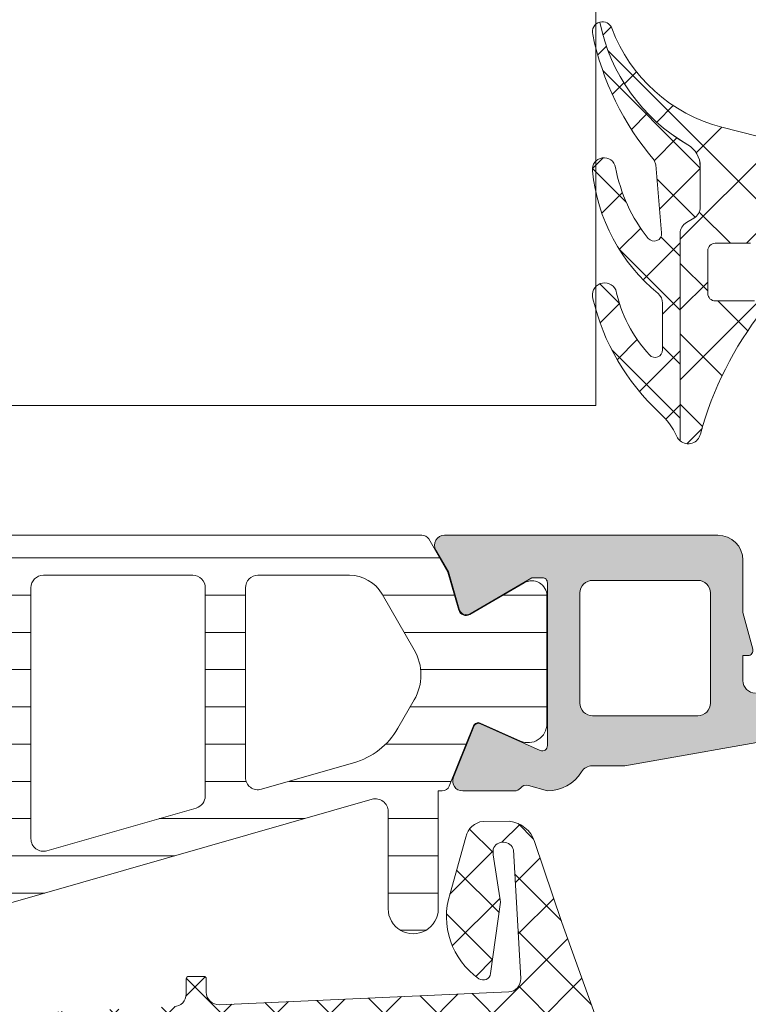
# Model space of a CAD drawing. Header units: millimetres. Extents: x 144573 to 336993, y 74252 to 247042.
# Tile 778 of 1056: x 224749 to 224778, y 194907 to 194946. Entities that reach past the tile are written whole.
import ezdxf

# ---------------------------------------------------------------- set-up
doc = ezdxf.new("R2010")
doc.units = ezdxf.units.MM
doc.layers.add('FASÁDA DETAILNÍ', color=255, linetype='Continuous', lineweight=0)
doc.layers.add('NOVA', color=255, linetype='Continuous', lineweight=0)

# ---------------------------------------------------------------- blocks, each defined once
blk = doc.blocks.new('A$C69D17D4D')
at = {"layer": 'FASÁDA DETAILNÍ'}
h = blk.add_hatch(dxfattribs=at)
h.set_pattern_fill('ANSI37', color=256, scale=0.625, angle=180, style=0)
h.set_pattern_definition([(225, (1636.818060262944, 21554.99993115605), (1.403165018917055, -1.403165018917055), []), (315, (1636.818060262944, 21554.99993115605), (1.403165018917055, 1.403165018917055), [])])
edge = h.paths.add_edge_path()
edge.add_ellipse((1632.19749843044, 21563.88684667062), major_axis=(-5.039467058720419, 0), ratio=1, start_angle=184.9644612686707, end_angle=240.2082155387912)
edge.add_ellipse((1634.552298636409, 21567.99993115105), major_axis=(-0.3000000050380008, 0), ratio=1, start_angle=240.2078270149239, end_angle=269.9993073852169)
edge.add_line((1634.55230226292, 21568.29993115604), (1634.01801826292, 21568.29993415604))
edge.add_ellipse((1634.018017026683, 21567.99993439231), major_axis=(-0.2999997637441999, 0), ratio=1, start_angle=-90.00023610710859, end_angle=4.512191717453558e-05)
edge.add_line((1633.718017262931, 21567.99993415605), (1633.718017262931, 21566.44993715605))
edge.add_ellipse((1633.418006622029, 21566.44994479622), major_axis=(-0.3000106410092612, 0), ratio=1, start_angle=90.00432394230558, end_angle=179.9985408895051, ccw=False)
edge.add_line((1633.418029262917, 21566.14993415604), (1632.018047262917, 21566.14992315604))
edge.add_ellipse((1632.018050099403, 21565.84993331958), major_axis=(-0.2999898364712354, 0), ratio=1, start_angle=270.0005417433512, end_angle=359.9996492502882)
edge.add_line((1631.718060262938, 21565.84993515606), (1631.718060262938, 21564.14992315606))
edge.add_ellipse((1632.018070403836, 21564.14993029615), major_axis=(-0.3000101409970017, 0), ratio=1, start_angle=0.001363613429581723, end_angle=89.99558056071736)
edge.add_line((1632.018047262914, 21563.84992015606), (1633.581878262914, 21563.84993115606))
edge.add_ellipse((1633.614735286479, 21563.54877209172), major_axis=(-0.3029461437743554, 0), ratio=1, start_angle=166.5164226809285, end_angle=276.22645090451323, ccw=False)
edge.add_ellipse((1644.930699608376, 21554.84384896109), major_axis=(-14.00076634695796, 0), ratio=1, start_angle=321.9243799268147, end_angle=344.6982677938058)
edge.add_ellipse((1630.938461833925, 21558.65056253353), major_axis=(-0.5004721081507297, 0), ratio=1, start_angle=50.19336562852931, end_angle=167.0823914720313, ccw=False)
edge.add_line((1630.618060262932, 21558.26609515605), (1630.618060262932, 21566.54937415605))
edge.add_ellipse((1631.118059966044, 21566.54937362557), major_axis=(-0.499999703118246, 0), ratio=1, start_angle=299.9999803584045, end_angle=359.99993921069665, ccw=False)
edge.add_line((1630.868060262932, 21566.98238615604), (1631.168060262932, 21567.15559215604))
edge.add_ellipse((1630.918060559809, 21567.58860468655), major_axis=(-0.4999997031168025, 0), ratio=1, start_angle=119.9999803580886, end_angle=179.9999392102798)
edge.add_line((1631.41806026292, 21567.58860415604), (1631.41806026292, 21569.21795215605))
edge.add_ellipse((1630.418060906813, 21569.21795293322), major_axis=(-0.9999993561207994, 0), ratio=1, start_angle=179.9999554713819, end_angle=239.9496611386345)
edge.add_ellipse((1634.574387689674, 21576.40233364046), major_axis=(-7.300023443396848, 0), ratio=1, start_angle=11.285553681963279, end_angle=59.949645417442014, ccw=False)
edge.add_ellipse((1627.518050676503, 21574.58710153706), major_axis=(-0.3999905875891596, 0), ratio=1, start_angle=200.5018294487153, end_angle=284.8529752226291, ccw=False)
edge.add_ellipse((1633.867148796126, 21576.96116848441), major_axis=(-6.378448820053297, 0), ratio=1, start_angle=20.50187458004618, end_angle=75.54740221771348)
edge.add_line((1632.275222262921, 21570.78456915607), (1633.685929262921, 21570.42098215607))
edge.add_line((1633.685929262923, 21570.42098215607), (1634.548630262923, 21570.21086915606))
edge.add_ellipse((1633.218065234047, 21564.87424643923), major_axis=(-5.499995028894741, 0), ratio=1, start_angle=179.9999657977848, end_angle=256.0000450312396, ccw=False)
edge.add_line((1638.718060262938, 21564.87424315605), (1638.718060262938, 21552.45621515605))
edge.add_line((1638.718060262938, 21552.45621515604), (1638.430441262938, 21551.09315815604))
edge.add_ellipse((1638.919667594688, 21550.9899255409), major_axis=(-0.4999993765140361, 0), ratio=1, start_angle=-11.91530077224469, end_angle=49.71624840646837)
edge.add_line((1638.596381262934, 21550.60850015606), (1640.452989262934, 21549.03488915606))
edge.add_ellipse((1639.968059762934, 21548.46275015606), major_axis=(-0.7499997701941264, 0), ratio=1, start_angle=49.71629384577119, end_angle=229.7162938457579, ccw=False)
edge.add_line((1639.483130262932, 21547.89061115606), (1637.171486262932, 21549.84989715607))
edge.add_ellipse((1637.818058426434, 21550.61274876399), major_axis=(-0.9999990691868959, 0), ratio=1, start_angle=-11.915247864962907, end_angle=49.71630131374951, ccw=False)
edge.add_line((1636.83960526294, 21550.81921315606), (1637.21806026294, 21552.61275015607))
edge.add_line((1637.218060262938, 21552.61275015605), (1637.218060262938, 21564.32295115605))
h = blk.add_hatch(dxfattribs=at)
h.set_pattern_fill('ANSI37', color=256, scale=0.48, angle=180, style=0)
h.set_pattern_definition([(225, (1636.818060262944, 21554.99993115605), (1.077630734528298, -1.077630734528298), []), (315, (1636.818060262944, 21554.99993115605), (1.077630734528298, 1.077630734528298), [])])
edge = h.paths.add_edge_path()
edge.add_arc((1629.417060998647, 21563.76104458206), 0.499999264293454, 6.577443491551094e-05, 50.592662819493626, ccw=False)
edge.add_line((1629.917060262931, 21563.76104515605), (1629.917060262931, 21561.89894815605))
edge.add_arc((1629.617060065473, 21561.89894850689), 0.3000001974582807, 222.6421569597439, 359.99993299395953, ccw=False)
edge.add_arc((1633.490855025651, 21565.46636322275), 5.566188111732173, 192.1910326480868, 222.6422611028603, ccw=False)
edge.add_arc((1627.606778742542, 21564.0830692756), 0.4897187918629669, 25.11724284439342, 197.0139722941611)
edge.add_arc((1635.946536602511, 21566.02896059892), 9.052420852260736, 193.3434387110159, 227.2066788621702)
edge.add_arc((1627.758656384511, 21557.18478387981), 2.999999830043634, 24.754903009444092, 47.20671312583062, ccw=False)
edge.add_arc((1630.937462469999, 21558.65056602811), 0.5004751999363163, 204.7551757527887, 230.1935658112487)
edge.add_line((1630.617060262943, 21558.26609515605), (1630.617060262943, 21566.54937415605))
edge.add_arc((1631.117059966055, 21566.54937362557), 0.499999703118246, 119.99998035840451, 179.9999392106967, ccw=False)
edge.add_line((1630.867060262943, 21566.98238615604), (1631.167060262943, 21567.15559215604))
edge.add_arc((1630.917060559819, 21567.58860468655), 0.4999997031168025, 299.9999803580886, 359.9999392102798)
edge.add_line((1631.417060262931, 21567.58860415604), (1631.417060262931, 21569.21795215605))
edge.add_arc((1630.417060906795, 21569.21795293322), 0.9999993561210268, 359.9999554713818, 419.9496611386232)
edge.add_arc((1634.573387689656, 21576.40233364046), 7.300023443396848, 191.2855536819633, 239.949645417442, ccw=False)
edge.add_arc((1627.517050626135, 21574.58710106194), 0.3999910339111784, 104.8529508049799, 195.0012766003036)
edge.add_arc((1638.036554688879, 21576.71382153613), 11.13157184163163, 191.5576577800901, 220.5869612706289)
edge.add_line((1629.583023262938, 21569.47160515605), (1629.640724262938, 21569.27938815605))
edge.add_line((1629.640724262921, 21569.27938815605), (1629.878562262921, 21566.56218115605))
edge.add_arc((1629.579704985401, 21566.53602215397), 0.2999999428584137, -140.9690488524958, 5.002355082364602, ccw=False)
edge.add_arc((1634.259931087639, 21570.33019419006), 6.324969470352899, 190.4799707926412, 219.0310333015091, ccw=False)
edge.add_arc((1627.582095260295, 21569.10131685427), 0.4650353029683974, 9.707973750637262, 187.5281371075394)
edge.add_arc((1634.338427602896, 21569.75081567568), 7.252239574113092, 185.6216716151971, 230.5924891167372)
h = blk.add_hatch(dxfattribs=at)
h.set_pattern_fill('ANSI31', color=256, scale=0.468, angle=135, style=0)
h.set_pattern_definition([(180, (1636.818060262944, 21554.49993115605), (-4.240520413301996e-16, -1.4859), [])])
edge = h.paths.add_edge_path(flags=16)
edge.add_line((1618.729582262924, 21552.15183115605), (1620.012944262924, 21549.92912115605))
edge.add_ellipse((1618.281219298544, 21548.92924877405), major_axis=(-1.999654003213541, 0), ratio=1, start_angle=150.0000457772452, end_angle=210.0015014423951, ccw=False)
edge.add_line((1620.012971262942, 21547.92942315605), (1619.360843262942, 21546.79990515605))
edge.add_ellipse((1616.762763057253, 21548.29990828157), major_axis=(-3.000005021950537, 0), ratio=1, start_angle=106.00005471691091, end_angle=149.9999864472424, ccw=False)
edge.add_line((1617.589679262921, 21545.41611915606), (1613.918657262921, 21544.36347115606))
edge.add_ellipse((1613.780838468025, 21544.84410218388), major_axis=(-0.5000002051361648, 0), ratio=1, start_angle=-0.0007989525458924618, end_angle=106.00000720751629, ccw=False)
edge.add_line((1613.28083826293, 21544.84410915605), (1613.28094826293, 21552.40186215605))
edge.add_ellipse((1613.780948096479, 21552.40185232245), major_axis=(-0.4999998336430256, 0), ratio=1, start_angle=269.9991787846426, end_angle=359.99887315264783, ccw=False)
edge.add_line((1613.780955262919, 21552.90185215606), (1617.430604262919, 21552.90179615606))
edge.add_ellipse((1617.430564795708, 21551.40179690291), major_axis=(-1.499999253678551, 0), ratio=1, start_angle=210.0015272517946, end_angle=269.9984924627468, ccw=False)
edge = h.paths.add_edge_path(flags=16)
edge.add_line((1611.680946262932, 21552.40188015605), (1611.680819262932, 21544.09855015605))
edge.add_ellipse((1611.180818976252, 21544.09855841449), major_axis=(-0.5000002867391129, 0), ratio=1, start_angle=105.99994393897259, end_angle=179.99905365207, ccw=False)
edge.add_line((1611.318637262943, 21543.61792715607), (1605.365875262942, 21541.91100015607))
edge.add_ellipse((1605.228056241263, 21542.39163088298), major_axis=(-0.4999999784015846, 0), ratio=1, start_angle=-0.0009480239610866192, end_angle=106.00004168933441, ccw=False)
edge.add_line((1604.728056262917, 21542.39163915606), (1604.728226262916, 21552.40199315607))
edge.add_ellipse((1605.22822645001, 21552.40198096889), major_axis=(-0.5000001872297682, 0), ratio=1, start_angle=269.9991047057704, end_angle=359.9986034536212, ccw=False)
edge.add_line((1605.228234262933, 21552.90198115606), (1611.180954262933, 21552.90189115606))
edge.add_ellipse((1611.180945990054, 21552.40189088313), major_axis=(-0.5000002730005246, 0), ratio=1, start_angle=179.998770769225, end_angle=269.9990519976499, ccw=False)
edge = h.paths.add_edge_path(flags=16)
edge.add_line((1597.363922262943, 21541.85284415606), (1595.530033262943, 21545.02923415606))
edge.add_ellipse((1598.128113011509, 21546.52923401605), major_axis=(-3.000002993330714, 0), ratio=1, start_angle=-30.00149175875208, end_angle=29.99996390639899, ccw=False)
edge.add_line((1595.530073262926, 21548.02930315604), (1597.910568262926, 21552.15218615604))
edge.add_ellipse((1599.209586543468, 21551.40215049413), major_axis=(-1.500000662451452, 0), ratio=1, start_angle=269.9984828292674, end_angle=329.99844168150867, ccw=False)
edge.add_line((1599.20962626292, 21552.90215115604), (1602.62824026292, 21552.90206015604))
edge.add_ellipse((1602.628226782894, 21552.40206067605), major_axis=(-0.4999994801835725, 0), ratio=1, start_angle=179.9985653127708, end_angle=269.9984553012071, ccw=False)
edge.add_line((1603.128226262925, 21552.40204815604), (1603.128045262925, 21542.10273315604))
edge.add_ellipse((1602.128044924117, 21542.10275149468), major_axis=(-1.000000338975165, 0), ratio=1, start_angle=89.99847242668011, end_angle=179.9989492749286, ccw=False)
edge.add_line((1602.128018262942, 21541.10275115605), (1598.662920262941, 21541.10284415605))
edge.add_ellipse((1598.662960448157, 21542.60284429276), major_axis=(-1.500000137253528, 0), ratio=1, start_angle=30.000003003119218, end_angle=89.9984650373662, ccw=False)
edge = h.paths.add_edge_path()
edge.add_line((1595.516116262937, 21539.50297615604), (1602.069179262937, 21539.50275415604))
edge.add_arc((1602.069346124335, 21544.50275185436), 4.999997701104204, 269.9980879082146, 286.0000237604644)
edge.add_line((1603.44753426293, 21539.69644615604), (1618.33395226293, 21543.96505715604))
edge.add_arc((1618.471770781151, 21543.48442680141), 0.4999994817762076, -7.39515485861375e-05, 105.9999979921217, ccw=False)
edge.add_line((1618.971770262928, 21543.48442615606), (1618.971770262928, 21539.60105215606))
edge.add_arc((1619.971770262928, 21539.60103215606), 1.0000000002, 179.9988540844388, 359.9988540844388)
edge.add_line((1620.971770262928, 21539.60101215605), (1620.971958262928, 21544.29934815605))
edge.add_line((1620.971958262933, 21544.29934815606), (1621.128010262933, 21544.29934815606))
edge.add_arc((1621.128010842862, 21544.59934814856), 0.2999999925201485, 269.9998892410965, 338.0261541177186)
edge.add_line((1621.406217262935, 21544.48709315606), (1622.379404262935, 21546.89899515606))
edge.add_arc((1622.564875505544, 21546.82415855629), 0.2000002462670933, 65.85901776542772, 158.0262022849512, ccw=False)
edge.add_line((1622.646672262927, 21547.00666715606), (1624.245357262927, 21546.29016715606))
edge.add_arc((1624.552095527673, 21546.97457291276), 0.7499997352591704, 245.8589415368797, 360.000018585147)
edge.add_line((1625.302095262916, 21546.97457315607), (1625.302095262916, 21552.08212215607))
edge.add_arc((1624.702095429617, 21552.08212202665), 0.5999998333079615, 1.235602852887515e-05, 120.1429248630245)
edge.add_line((1624.400800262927, 21552.60098715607), (1622.228843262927, 21551.33977115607))
edge.add_arc((1622.078194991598, 21551.59920380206), 0.3000003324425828, 196.0000690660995, 300.14303069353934, ccw=False)
edge.add_line((1621.789816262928, 21551.51651215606), (1621.355549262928, 21553.03098415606))
edge.add_line((1621.355549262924, 21553.03098415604), (1620.593001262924, 21554.35175615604))
edge.add_arc((1620.333194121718, 21554.2017554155), 0.2999999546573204, 30.00016831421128, 92.46330478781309)
edge.add_line((1620.320300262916, 21554.50147815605), (1596.330646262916, 21554.50147815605))
edge.add_arc((1596.310691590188, 21554.20214243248), 0.3000001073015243, 86.1861237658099, 149.9998522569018)
edge.add_line((1596.050884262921, 21554.35214315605), (1595.288316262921, 21553.03133715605))
edge.add_line((1595.288316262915, 21553.03133715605), (1594.854049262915, 21551.51686615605))
edge.add_arc((1594.565670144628, 21551.59955730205), 0.300000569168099, 239.85708161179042, 344.0000432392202, ccw=False)
edge.add_line((1594.415022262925, 21551.34012415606), (1592.243066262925, 21552.60134015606))
edge.add_arc((1591.941770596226, 21552.08247473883), 0.6000003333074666, 59.85704764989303, 179.9999601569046)
edge.add_line((1591.341770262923, 21552.08247515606), (1591.341770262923, 21542.17887515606))
edge.add_arc((1592.091770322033, 21542.17887441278), 0.750000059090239, 179.9999432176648, 294.1410202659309)
edge.add_line((1592.398508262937, 21541.49446815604), (1593.997193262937, 21542.21096815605))
edge.add_arc((1594.078990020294, 21542.02845955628), 0.2000002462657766, 21.97379771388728, 114.14098223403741, ccw=False)
edge.add_line((1594.264461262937, 21542.10329615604), (1595.237920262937, 21539.69072115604))
edge.add_arc((1595.516126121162, 21539.80297531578), 0.2999991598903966, 201.9737385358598, 269.9981172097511)
h = blk.add_hatch(color=256, dxfattribs=at)
edge = h.paths.add_edge_path(flags=16)
edge.add_line((1631.321845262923, 21547.30007515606), (1627.122095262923, 21547.30007515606))
edge.add_ellipse((1627.122094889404, 21547.80007478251), major_axis=(-0.4999996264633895, 0), ratio=1, start_angle=-4.280419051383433e-05, end_angle=90.00004280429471, ccw=False)
edge.add_line((1626.622095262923, 21547.80007515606), (1626.622095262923, 21552.20009915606))
edge.add_ellipse((1627.122094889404, 21552.20009952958), major_axis=(-0.49999962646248, 0), ratio=1, start_angle=-90.00004280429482, end_angle=4.280419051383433e-05, ccw=False)
edge.add_line((1627.122095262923, 21552.70009915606), (1631.321844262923, 21552.70009915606))
edge.add_ellipse((1631.321843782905, 21552.20009867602), major_axis=(-0.5000004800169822, 0), ratio=1, start_angle=180.0000550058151, end_angle=269.99994499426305, ccw=False)
edge.add_line((1631.821844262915, 21552.20009915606), (1631.821845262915, 21547.80007515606))
edge.add_ellipse((1631.32184563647, 21547.80007478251), major_axis=(-0.49999962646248, 0), ratio=1, start_angle=89.99995719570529, end_angle=180.0000428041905, ccw=False)
edge = h.paths.add_edge_path()
edge.add_line((1628.408441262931, 21545.30169415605), (1635.171441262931, 21546.50145415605))
edge.add_arc((1634.822096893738, 21548.47070578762), 1.999998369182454, 280.0595901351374, 360.0000392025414)
edge.add_line((1636.822095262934, 21548.47070715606), (1636.822095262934, 21552.63568015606))
edge.add_line((1636.822095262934, 21552.63568015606), (1636.361814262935, 21554.35346915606))
edge.add_arc((1636.168629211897, 21554.30170523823), 0.1999999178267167, 15.00003857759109, 89.99998538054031)
edge.add_line((1636.168629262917, 21554.50170515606), (1635.722095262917, 21554.50170515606))
edge.add_arc((1635.722094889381, 21554.0017055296), 0.4999996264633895, 89.99995719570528, 180.0000428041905)
edge.add_line((1635.222095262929, 21554.00170515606), (1635.222095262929, 21548.70170515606))
edge.add_arc((1634.722095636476, 21548.70170478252), 0.49999962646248, -90.00004280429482, 4.280419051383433e-05, ccw=False)
edge.add_line((1634.722095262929, 21548.20170515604), (1633.621845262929, 21548.20170515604))
edge.add_arc((1633.62184574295, 21548.70170563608), 0.5000004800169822, 180.0000550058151, 269.99994499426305, ccw=False)
edge.add_line((1633.12184526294, 21548.70170515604), (1633.12184526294, 21549.70170515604))
edge.add_line((1633.12184526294, 21549.70170515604), (1633.32184526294, 21549.70170515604))
edge.add_arc((1633.321844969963, 21549.90170529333), 0.2000001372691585, 270.0000839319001, 375.00000539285)
edge.add_line((1633.515030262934, 21549.95346915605), (1633.121844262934, 21551.42085715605))
edge.add_line((1633.121844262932, 21551.42085715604), (1633.121844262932, 21553.50170515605))
edge.add_arc((1632.121843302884, 21553.50170419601), 1.0000009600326, 5.500581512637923e-05, 89.99994499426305)
edge.add_line((1632.121844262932, 21554.50170515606), (1621.222342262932, 21554.50170515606))
edge.add_arc((1621.222342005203, 21554.10170482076), 0.400000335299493, 89.99996308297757, 209.9999168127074)
edge.add_line((1620.875931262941, 21553.90170515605), (1621.374097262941, 21553.03885715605))
edge.add_line((1621.374097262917, 21553.03885715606), (1621.801967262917, 21551.54669615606))
edge.add_arc((1622.090346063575, 21551.62938753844), 0.3000003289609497, 196.0000168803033, 300.1792412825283)
edge.add_line((1622.241158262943, 21551.37005015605), (1624.706769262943, 21552.80178515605))
edge.add_line((1624.706769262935, 21552.80178515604), (1625.127188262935, 21552.80178515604))
edge.add_arc((1625.130680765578, 21552.6102168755), 0.1916001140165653, -2.5222218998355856, 91.0444500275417, ccw=False)
edge.add_line((1625.322095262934, 21552.60178515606), (1625.322095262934, 21546.11234615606))
edge.add_arc((1625.122928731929, 21546.0941084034), 0.1999998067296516, -114.14094813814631, 5.232004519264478, ccw=False)
edge.add_line((1625.041132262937, 21545.91160015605), (1622.657447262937, 21546.97992115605))
edge.add_arc((1622.575650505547, 21546.79741255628), 0.2000002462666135, 65.85901776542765, 158.0262022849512)
edge.add_line((1622.390179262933, 21546.87224915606), (1621.573819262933, 21544.84902115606))
edge.add_arc((1621.944761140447, 21544.69934805), 0.3999998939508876, 158.0261821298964, 270.0000175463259)
edge.add_line((1621.944761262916, 21544.29934815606), (1624.008908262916, 21544.29934715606))
edge.add_arc((1624.008909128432, 21544.59934679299), 0.2999996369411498, 269.9998347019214, 322.0950865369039)
edge.add_arc((1624.482328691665, 21544.23073624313), 0.3000002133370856, 74.0001379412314, 142.0953474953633, ccw=False)
edge.add_line((1624.565019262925, 21544.51911515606), (1625.322908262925, 21544.30179315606))
edge.add_arc((1625.322908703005, 21545.90179220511), 1.599999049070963, 269.9999842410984, 328.4076055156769)
edge.add_arc((1627.11168074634, 21544.80166018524), 0.499999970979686, 90.00154508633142, 148.4076640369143, ccw=False)
edge.add_line((1627.111667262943, 21545.30166015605), (1628.408441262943, 21545.30169415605))
h = blk.add_hatch(dxfattribs=at)
h.set_pattern_fill('ANSI37', color=256, scale=0.48, angle=180, style=0)
h.set_pattern_definition([(225, (1618.818060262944, 21524.49993133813), (1.077630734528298, -1.077630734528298), []), (315, (1618.818060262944, 21524.49993133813), (1.077630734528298, 1.077630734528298), [])])
edge = h.paths.add_edge_path(flags=16)
edge.add_line((1622.219337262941, 21523.83563733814), (1622.119593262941, 21522.44278333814))
edge.add_arc((1622.718060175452, 21522.39992584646), 0.5999995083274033, 175.9039194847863, 270.0000083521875)
edge.add_arc((1622.718060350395, 21522.39992584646), 0.5999995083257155, 269.9999916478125, 364.0960805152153)
edge.add_line((1623.316527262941, 21522.44278333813), (1623.216783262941, 21523.83563733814))
edge.add_arc((1622.718060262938, 21523.79992286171), 0.500000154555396, 4.096064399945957, 175.9039356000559)
edge = h.paths.add_edge_path(flags=16)
edge.add_arc((1624.318056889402, 21526.99993096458), 0.49999962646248, 179.9999571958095, 270.0000428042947)
edge.add_line((1624.318057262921, 21526.49993133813), (1627.911742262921, 21526.49993133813))
edge.add_arc((1627.911742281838, 21526.99993167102), 0.5000003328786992, 269.9999978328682, 383.2180266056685)
edge.add_line((1628.371248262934, 21527.19704733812), (1625.655370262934, 21533.52814933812))
edge.add_arc((1625.195864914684, 21533.33103341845), 0.4999998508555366, 23.21808179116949, 92.50011063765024)
edge.add_line((1625.174054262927, 21533.83055733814), (1624.296247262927, 21533.79223133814))
edge.add_arc((1624.318056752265, 21533.29270772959), 0.4999994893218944, 92.49997911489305, 180.0000448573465)
edge.add_line((1623.818057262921, 21533.29270733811), (1623.818057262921, 21526.99993133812))
edge = h.paths.add_edge_path(flags=16)
edge.add_line((1598.764138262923, 21532.40809333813), (1594.615468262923, 21523.51124033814))
edge.add_arc((1595.068622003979, 21523.29993120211), 0.4999998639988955, 154.9999920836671, 270.0000296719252)
edge.add_line((1595.068622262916, 21522.79993133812), (1604.418057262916, 21522.79993133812))
edge.add_arc((1604.418057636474, 21523.2999309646), 0.4999996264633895, 269.9999571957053, 360.0000428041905)
edge.add_line((1604.918057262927, 21523.29993133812), (1604.918057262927, 21532.42385433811))
edge.add_arc((1604.418057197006, 21532.42385417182), 0.5000000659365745, 1.905565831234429e-05, 92.50002724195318)
edge.add_line((1604.396247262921, 21532.92337833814), (1599.195483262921, 21532.69630833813))
edge.add_arc((1599.217292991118, 21532.19678293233), 0.5000012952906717, 92.4999974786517, 154.9999080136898)
edge = h.paths.add_edge_path(flags=16)
edge.add_arc((1607.618056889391, 21523.2999309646), 0.49999962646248, 179.9999571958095, 270.0000428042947)
edge.add_line((1607.618057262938, 21522.79993133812), (1614.818057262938, 21522.79993133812))
edge.add_arc((1614.818057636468, 21523.2999309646), 0.4999996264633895, 269.9999571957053, 360.0000428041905)
edge.add_line((1615.318057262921, 21523.29993133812), (1615.318057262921, 21524.49993133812))
edge.add_arc((1617.318055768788, 21524.49993283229), 1.999998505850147, 89.99995719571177, 180.0000428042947, ccw=False)
edge.add_line((1617.318057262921, 21526.49993133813), (1621.118057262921, 21526.49993133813))
edge.add_arc((1621.118057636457, 21526.99993096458), 0.4999996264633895, 269.9999571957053, 360.0000428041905)
edge.add_line((1621.618057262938, 21526.99993133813), (1621.618057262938, 21533.15299233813))
edge.add_arc((1621.118057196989, 21533.15299217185), 0.5000000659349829, 1.905607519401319e-05, 92.50002724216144)
edge.add_line((1621.096247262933, 21533.65251633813), (1615.596247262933, 21533.41238133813))
edge.add_arc((1615.618056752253, 21532.91285772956), 0.499999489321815, 92.49997911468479, 180.0000448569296)
edge.add_line((1615.118057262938, 21532.91285733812), (1615.118057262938, 21527.59993133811))
edge.add_arc((1614.018057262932, 21527.59993133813), 1.099999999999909, -180, 0, ccw=False)
edge.add_line((1612.918057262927, 21527.59993133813), (1612.918057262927, 21532.77314233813))
edge.add_arc((1612.418057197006, 21532.77314217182), 0.5000000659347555, 1.905607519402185e-05, 92.50002724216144)
edge.add_line((1612.396247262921, 21533.27266633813), (1607.596247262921, 21533.06309333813))
edge.add_arc((1607.618056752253, 21532.56356972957), 0.499999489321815, 92.49997911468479, 180.0000448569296)
edge.add_line((1607.118057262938, 21532.56356933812), (1607.118057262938, 21523.29993133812))
edge = h.paths.add_edge_path()
edge.add_line((1592.405004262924, 21524.68638833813), (1596.502853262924, 21533.47425433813))
edge.add_ellipse((1599.221778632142, 21532.20639684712), major_axis=(-3.000002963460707, 0), ratio=1, start_angle=272.5000588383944, end_angle=334.99996937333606, ccw=False)
edge.add_line((1599.090917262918, 21535.20354433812), (1599.739867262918, 21535.23187833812))
edge.add_ellipse((1599.7180577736, 21535.73140194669), major_axis=(-0.4999994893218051, 0), ratio=1, start_angle=92.49997911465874, end_angle=180.0000448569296)
edge.add_line((1600.218057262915, 21535.73140233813), (1600.218057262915, 21536.69993133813))
edge.add_ellipse((1600.318057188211, 21536.69993141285), major_axis=(-0.09999992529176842, 0), ratio=1, start_angle=-90.00004280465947, end_angle=4.280335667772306e-05, ccw=False)
edge.add_line((1600.318057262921, 21536.79993133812), (1600.918057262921, 21536.79993133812))
edge.add_ellipse((1600.918057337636, 21536.69993141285), major_axis=(-0.09999992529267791, 0), ratio=1, start_angle=179.9999571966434, end_angle=270.00004280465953, ccw=False)
edge.add_line((1601.018057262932, 21536.69993133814), (1601.018057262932, 21535.79689333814))
edge.add_ellipse((1601.518057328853, 21535.79689350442), major_axis=(-0.5000000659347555, 0), ratio=1, start_angle=1.905607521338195e-05, end_angle=92.50002724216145)
edge.add_line((1601.539867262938, 21535.29736933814), (1610.440161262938, 21535.69120733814))
edge.add_ellipse((1610.418057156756, 21536.19071861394), major_axis=(-0.5000001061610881, 0), ratio=1, start_angle=92.53376922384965, end_angle=180.0000829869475)
edge.add_line((1610.918057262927, 21536.19071933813), (1610.918057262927, 21536.79993133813))
edge.add_ellipse((1611.018057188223, 21536.79993141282), major_axis=(-0.09999992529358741, 0), ratio=1, start_angle=-90.0000428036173, end_angle=4.280335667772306e-05, ccw=False)
edge.add_line((1611.018057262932, 21536.89993133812), (1611.618057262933, 21536.89993133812))
edge.add_ellipse((1611.618057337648, 21536.79993141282), major_axis=(-0.09999992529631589, 0), ratio=1, start_angle=179.9999571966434, end_angle=270.0000428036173, ccw=False)
edge.add_line((1611.718057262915, 21536.79993133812), (1611.718057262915, 21536.27036933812))
edge.add_ellipse((1612.218057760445, 21536.2703690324), major_axis=(-0.5000004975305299, 0), ratio=1, start_angle=-3.503386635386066e-05, end_angle=92.53369799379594)
edge.add_line((1612.240161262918, 21535.77085733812), (1623.780386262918, 21536.28151333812))
edge.add_ellipse((1623.758576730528, 21536.78103793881), major_axis=(-0.5000004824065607, 0), ratio=1, start_angle=92.4999790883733, end_angle=183.2170573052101)
edge.add_line((1624.25778926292, 21536.80909733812), (1623.96922626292, 21541.94284033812))
edge.add_ellipse((1623.558808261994, 21541.82728491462), major_axis=(-0.426375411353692, 0), ratio=1, start_angle=195.7248544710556, end_angle=339.2410276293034)
edge.add_line((1623.160113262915, 21541.97840833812), (1623.161353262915, 21541.74580533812))
edge.add_line((1623.161353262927, 21541.74580533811), (1623.459491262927, 21539.86322633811))
edge.add_line((1623.45949126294, 21539.86322633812), (1623.05906526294, 21537.01394133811))
edge.add_ellipse((1622.761984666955, 21537.05569193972), major_axis=(-0.2999999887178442, 0), ratio=1, start_angle=55.40225361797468, end_angle=172.0002559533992, ccw=False)
edge.add_ellipse((1624.295098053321, 21539.2782630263), major_axis=(-3.000047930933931, 0), ratio=1, start_angle=-18.008424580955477, end_angle=55.40235871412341, ccw=False)
edge.add_line((1621.442019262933, 21540.20574833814), (1622.075595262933, 21542.46063933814))
edge.add_ellipse((1622.850807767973, 21542.29970979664), major_axis=(-0.7917403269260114, 0), ratio=1, start_angle=276.79834625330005, end_angle=348.2723102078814, ccw=False)
edge.add_line((1622.757085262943, 21543.08588333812), (1623.815295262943, 21543.08710433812))
edge.add_ellipse((1623.686171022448, 21541.90801811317), major_axis=(-1.186135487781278, 0), ratio=1, start_angle=198.6555764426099, end_angle=263.7503218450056, ccw=False)
edge.add_line((1624.809985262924, 21542.28743733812), (1625.904318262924, 21539.04609733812))
edge.add_line((1625.904318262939, 21539.04609733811), (1628.794096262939, 21530.99630233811))
edge.add_line((1628.794096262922, 21530.99630233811), (1633.126905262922, 21521.09842533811))
edge.add_ellipse((1632.667896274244, 21520.90015527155), major_axis=(-0.5000002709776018, 0), ratio=1, start_angle=90.0665763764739, end_angle=203.3620494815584, ccw=False)
edge.add_line((1632.668477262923, 21520.40015533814), (1632.121776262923, 21520.39952033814))
edge.add_ellipse((1632.121195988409, 21520.89952044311), major_axis=(-0.5000004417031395, 0), ratio=1, start_angle=23.920824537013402, end_angle=90.06649451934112, ccw=False)
edge.add_line((1631.664142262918, 21520.69678333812), (1630.262386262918, 21523.90078633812))
edge.add_ellipse((1629.346245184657, 21523.49993200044), major_axis=(-0.9999993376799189, 0), ratio=1, start_angle=203.6316147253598, end_angle=270.0000528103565)
edge.add_line((1629.346244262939, 21524.49993133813), (1624.118302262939, 21524.49993133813))
edge.add_line((1624.118302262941, 21524.49993133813), (1624.118293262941, 21522.70045233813))
edge.add_line((1624.118293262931, 21522.70045233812), (1624.633094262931, 21522.56251033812))
edge.add_ellipse((1624.518329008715, 21522.28535631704), major_axis=(-0.2999756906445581, 0), ratio=1, start_angle=157.4964333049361, end_angle=247.5062997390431, ccw=False)
edge.add_line((1624.795463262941, 21522.17054333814), (1623.946296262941, 21520.90041633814))
edge.add_ellipse((1623.080432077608, 21521.40013710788), major_axis=(-0.9997207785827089, 0), ratio=1, start_angle=89.99238815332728, end_angle=150.0092393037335, ccw=False)
edge.add_line((1623.080299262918, 21520.40041633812), (1622.355938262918, 21520.40044733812))
edge.add_ellipse((1622.356146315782, 21521.40018517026), major_axis=(-0.9997378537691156, 0), ratio=1, start_angle=29.99132494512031, end_angle=89.98807632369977, ccw=False)
edge.add_line((1621.490272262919, 21520.90044733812), (1620.64110526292, 21522.17054333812))
edge.add_ellipse((1620.918252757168, 21522.28535522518), major_axis=(-0.2999875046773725, 0), ratio=1, start_angle=-67.50139619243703, end_angle=22.50240617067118, ccw=False)
edge.add_line((1620.803459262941, 21522.56251033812), (1621.318275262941, 21522.70048233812))
edge.add_line((1621.318275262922, 21522.70048233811), (1621.318283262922, 21524.49993133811))
edge.add_line((1621.318283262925, 21524.49993133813), (1618.118056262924, 21524.49993133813))
edge.add_ellipse((1618.118056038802, 21524.19993156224), major_axis=(-0.2999997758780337, 0), ratio=1, start_angle=-90.00004280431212, end_angle=4.280405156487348e-05)
edge.add_line((1617.818056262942, 21524.19993133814), (1617.818056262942, 21520.89993533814))
edge.add_ellipse((1617.318056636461, 21520.89993496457), major_axis=(-0.49999962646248, 0), ratio=1, start_angle=89.99995719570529, end_angle=180.0000428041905, ccw=False)
edge.add_line((1617.318056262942, 21520.39993533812), (1590.420434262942, 21520.39993533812))
edge.add_line((1590.420434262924, 21520.39993533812), (1589.525316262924, 21521.95032733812))
edge.add_ellipse((1589.958328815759, 21522.20032742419), major_axis=(-0.4999999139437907, 0), ratio=1, start_angle=-89.99993664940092, end_angle=30.000017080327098, ccw=False)
edge.add_line((1589.958328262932, 21522.70032733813), (1589.958328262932, 21524.39769833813))
edge.add_line((1589.958328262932, 21524.39769833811), (1591.951850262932, 21524.39769833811))
edge.add_ellipse((1591.951850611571, 21524.89769859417), major_axis=(-0.500000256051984, 0), ratio=1, start_angle=89.9999600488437, end_angle=154.9998714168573)
h = blk.add_hatch(dxfattribs=at)
h.set_pattern_fill('ANSI37', color=256, scale=0.48, angle=180, style=0)
h.set_pattern_definition([(225, (1618.818060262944, 21524.49993115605), (1.077630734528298, -1.077630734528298), []), (315, (1618.818060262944, 21524.49993115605), (1.077630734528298, 1.077630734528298), [])])
edge = h.paths.add_edge_path(flags=16)
edge.add_line((1622.219337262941, 21523.83563715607), (1622.119593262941, 21522.44278315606))
edge.add_arc((1622.718060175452, 21522.39992566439), 0.5999995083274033, 175.9039194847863, 270.0000083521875)
edge.add_arc((1622.718060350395, 21522.39992566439), 0.5999995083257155, 269.9999916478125, 364.0960805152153)
edge.add_line((1623.316527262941, 21522.44278315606), (1623.216783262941, 21523.83563715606))
edge.add_arc((1622.718060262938, 21523.79992267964), 0.500000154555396, 4.096064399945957, 175.9039356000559)
edge = h.paths.add_edge_path(flags=16)
edge.add_arc((1624.318056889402, 21526.99993078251), 0.49999962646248, 179.9999571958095, 270.0000428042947)
edge.add_line((1624.318057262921, 21526.49993115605), (1627.911742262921, 21526.49993115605))
edge.add_arc((1627.911742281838, 21526.99993148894), 0.5000003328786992, 269.9999978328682, 383.2180266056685)
edge.add_line((1628.371248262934, 21527.19704715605), (1625.655370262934, 21533.52814915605))
edge.add_arc((1625.195864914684, 21533.33103323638), 0.4999998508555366, 23.21808179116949, 92.50011063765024)
edge.add_line((1625.174054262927, 21533.83055715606), (1624.296247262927, 21533.79223115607))
edge.add_arc((1624.318056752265, 21533.29270754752), 0.4999994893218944, 92.49997911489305, 180.0000448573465)
edge.add_line((1623.818057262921, 21533.29270715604), (1623.818057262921, 21526.99993115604))
edge = h.paths.add_edge_path(flags=16)
edge.add_line((1598.764138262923, 21532.40809315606), (1594.615468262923, 21523.51124015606))
edge.add_arc((1595.068622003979, 21523.29993102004), 0.4999998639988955, 154.9999920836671, 270.0000296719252)
edge.add_line((1595.068622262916, 21522.79993115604), (1604.418057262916, 21522.79993115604))
edge.add_arc((1604.418057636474, 21523.29993078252), 0.4999996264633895, 269.9999571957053, 360.0000428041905)
edge.add_line((1604.918057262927, 21523.29993115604), (1604.918057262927, 21532.42385415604))
edge.add_arc((1604.418057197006, 21532.42385398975), 0.5000000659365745, 1.905565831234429e-05, 92.50002724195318)
edge.add_line((1604.396247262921, 21532.92337815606), (1599.195483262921, 21532.69630815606))
edge.add_arc((1599.217292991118, 21532.19678275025), 0.5000012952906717, 92.4999974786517, 154.9999080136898)
edge = h.paths.add_edge_path(flags=16)
edge.add_arc((1607.618056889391, 21523.29993078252), 0.49999962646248, 179.9999571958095, 270.0000428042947)
edge.add_line((1607.618057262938, 21522.79993115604), (1614.818057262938, 21522.79993115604))
edge.add_arc((1614.818057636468, 21523.29993078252), 0.4999996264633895, 269.9999571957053, 360.0000428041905)
edge.add_line((1615.318057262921, 21523.29993115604), (1615.318057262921, 21524.49993115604))
edge.add_arc((1617.318055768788, 21524.49993265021), 1.999998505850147, 89.99995719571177, 180.0000428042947, ccw=False)
edge.add_line((1617.318057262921, 21526.49993115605), (1621.118057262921, 21526.49993115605))
edge.add_arc((1621.118057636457, 21526.99993078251), 0.4999996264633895, 269.9999571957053, 360.0000428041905)
edge.add_line((1621.618057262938, 21526.99993115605), (1621.618057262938, 21533.15299215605))
edge.add_arc((1621.118057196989, 21533.15299198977), 0.5000000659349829, 1.905607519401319e-05, 92.50002724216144)
edge.add_line((1621.096247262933, 21533.65251615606), (1615.596247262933, 21533.41238115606))
edge.add_arc((1615.618056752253, 21532.91285754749), 0.499999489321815, 92.49997911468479, 180.0000448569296)
edge.add_line((1615.118057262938, 21532.91285715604), (1615.118057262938, 21527.59993115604))
edge.add_arc((1614.018057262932, 21527.59993115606), 1.099999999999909, -180, 0, ccw=False)
edge.add_line((1612.918057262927, 21527.59993115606), (1612.918057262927, 21532.77314215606))
edge.add_arc((1612.418057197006, 21532.77314198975), 0.5000000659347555, 1.905607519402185e-05, 92.50002724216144)
edge.add_line((1612.396247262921, 21533.27266615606), (1607.596247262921, 21533.06309315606))
edge.add_arc((1607.618056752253, 21532.56356954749), 0.499999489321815, 92.49997911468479, 180.0000448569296)
edge.add_line((1607.118057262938, 21532.56356915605), (1607.118057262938, 21523.29993115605))
edge = h.paths.add_edge_path()
edge.add_line((1592.405004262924, 21524.68638815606), (1596.502853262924, 21533.47425415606))
edge.add_ellipse((1599.221778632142, 21532.20639666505), major_axis=(-3.000002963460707, 0), ratio=1, start_angle=272.5000588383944, end_angle=334.99996937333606, ccw=False)
edge.add_line((1599.090917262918, 21535.20354415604), (1599.739867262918, 21535.23187815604))
edge.add_ellipse((1599.7180577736, 21535.73140176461), major_axis=(-0.4999994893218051, 0), ratio=1, start_angle=92.49997911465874, end_angle=180.0000448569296)
edge.add_line((1600.218057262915, 21535.73140215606), (1600.218057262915, 21536.69993115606))
edge.add_ellipse((1600.318057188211, 21536.69993123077), major_axis=(-0.09999992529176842, 0), ratio=1, start_angle=-90.00004280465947, end_angle=4.280335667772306e-05, ccw=False)
edge.add_line((1600.318057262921, 21536.79993115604), (1600.918057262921, 21536.79993115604))
edge.add_ellipse((1600.918057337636, 21536.69993123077), major_axis=(-0.09999992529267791, 0), ratio=1, start_angle=179.9999571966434, end_angle=270.00004280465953, ccw=False)
edge.add_line((1601.018057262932, 21536.69993115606), (1601.018057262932, 21535.79689315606))
edge.add_ellipse((1601.518057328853, 21535.79689332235), major_axis=(-0.5000000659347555, 0), ratio=1, start_angle=1.905607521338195e-05, end_angle=92.50002724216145)
edge.add_line((1601.539867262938, 21535.29736915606), (1610.440161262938, 21535.69120715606))
edge.add_ellipse((1610.418057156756, 21536.19071843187), major_axis=(-0.5000001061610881, 0), ratio=1, start_angle=92.53376922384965, end_angle=180.0000829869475)
edge.add_line((1610.918057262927, 21536.19071915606), (1610.918057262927, 21536.79993115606))
edge.add_ellipse((1611.018057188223, 21536.79993123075), major_axis=(-0.09999992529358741, 0), ratio=1, start_angle=-90.0000428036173, end_angle=4.280335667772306e-05, ccw=False)
edge.add_line((1611.018057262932, 21536.89993115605), (1611.618057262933, 21536.89993115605))
edge.add_ellipse((1611.618057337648, 21536.79993123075), major_axis=(-0.09999992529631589, 0), ratio=1, start_angle=179.9999571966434, end_angle=270.0000428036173, ccw=False)
edge.add_line((1611.718057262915, 21536.79993115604), (1611.718057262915, 21536.27036915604))
edge.add_ellipse((1612.218057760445, 21536.27036885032), major_axis=(-0.5000004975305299, 0), ratio=1, start_angle=-3.503386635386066e-05, end_angle=92.53369799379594)
edge.add_line((1612.240161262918, 21535.77085715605), (1623.780386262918, 21536.28151315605))
edge.add_ellipse((1623.758576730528, 21536.78103775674), major_axis=(-0.5000004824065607, 0), ratio=1, start_angle=92.4999790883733, end_angle=183.2170573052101)
edge.add_line((1624.25778926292, 21536.80909715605), (1623.96922626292, 21541.94284015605))
edge.add_ellipse((1623.558808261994, 21541.82728473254), major_axis=(-0.426375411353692, 0), ratio=1, start_angle=195.7248544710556, end_angle=339.2410276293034)
edge.add_line((1623.160113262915, 21541.97840815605), (1623.161353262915, 21541.74580515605))
edge.add_line((1623.161353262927, 21541.74580515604), (1623.459491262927, 21539.86322615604))
edge.add_line((1623.45949126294, 21539.86322615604), (1623.05906526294, 21537.01394115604))
edge.add_ellipse((1622.761984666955, 21537.05569175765), major_axis=(-0.2999999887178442, 0), ratio=1, start_angle=55.40225361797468, end_angle=172.0002559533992, ccw=False)
edge.add_ellipse((1624.295098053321, 21539.27826284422), major_axis=(-3.000047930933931, 0), ratio=1, start_angle=-18.008424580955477, end_angle=55.40235871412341, ccw=False)
edge.add_line((1621.442019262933, 21540.20574815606), (1622.075595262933, 21542.46063915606))
edge.add_ellipse((1622.850807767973, 21542.29970961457), major_axis=(-0.7917403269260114, 0), ratio=1, start_angle=276.79834625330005, end_angle=348.2723102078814, ccw=False)
edge.add_line((1622.757085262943, 21543.08588315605), (1623.815295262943, 21543.08710415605))
edge.add_ellipse((1623.686171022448, 21541.9080179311), major_axis=(-1.186135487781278, 0), ratio=1, start_angle=198.6555764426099, end_angle=263.7503218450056, ccw=False)
edge.add_line((1624.809985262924, 21542.28743715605), (1625.904318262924, 21539.04609715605))
edge.add_line((1625.904318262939, 21539.04609715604), (1628.794096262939, 21530.99630215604))
edge.add_line((1628.794096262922, 21530.99630215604), (1633.126905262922, 21521.09842515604))
edge.add_ellipse((1632.667896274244, 21520.90015508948), major_axis=(-0.5000002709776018, 0), ratio=1, start_angle=90.0665763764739, end_angle=203.3620494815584, ccw=False)
edge.add_line((1632.668477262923, 21520.40015515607), (1632.121776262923, 21520.39952015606))
edge.add_ellipse((1632.121195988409, 21520.89952026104), major_axis=(-0.5000004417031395, 0), ratio=1, start_angle=23.920824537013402, end_angle=90.06649451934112, ccw=False)
edge.add_line((1631.664142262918, 21520.69678315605), (1630.262386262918, 21523.90078615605))
edge.add_ellipse((1629.346245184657, 21523.49993181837), major_axis=(-0.9999993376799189, 0), ratio=1, start_angle=203.6316147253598, end_angle=270.0000528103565)
edge.add_line((1629.346244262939, 21524.49993115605), (1624.118302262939, 21524.49993115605))
edge.add_line((1624.118302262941, 21524.49993115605), (1624.118293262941, 21522.70045215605))
edge.add_line((1624.118293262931, 21522.70045215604), (1624.633094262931, 21522.56251015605))
edge.add_ellipse((1624.518329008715, 21522.28535613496), major_axis=(-0.2999756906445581, 0), ratio=1, start_angle=157.4964333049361, end_angle=247.5062997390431, ccw=False)
edge.add_line((1624.795463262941, 21522.17054315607), (1623.946296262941, 21520.90041615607))
edge.add_ellipse((1623.080432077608, 21521.4001369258), major_axis=(-0.9997207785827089, 0), ratio=1, start_angle=89.99238815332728, end_angle=150.0092393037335, ccw=False)
edge.add_line((1623.080299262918, 21520.40041615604), (1622.355938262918, 21520.40044715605))
edge.add_ellipse((1622.356146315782, 21521.40018498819), major_axis=(-0.9997378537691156, 0), ratio=1, start_angle=29.99132494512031, end_angle=89.98807632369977, ccw=False)
edge.add_line((1621.490272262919, 21520.90044715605), (1620.64110526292, 21522.17054315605))
edge.add_ellipse((1620.918252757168, 21522.2853550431), major_axis=(-0.2999875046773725, 0), ratio=1, start_angle=-67.50139619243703, end_angle=22.50240617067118, ccw=False)
edge.add_line((1620.803459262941, 21522.56251015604), (1621.318275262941, 21522.70048215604))
edge.add_line((1621.318275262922, 21522.70048215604), (1621.318283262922, 21524.49993115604))
edge.add_line((1621.318283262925, 21524.49993115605), (1618.118056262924, 21524.49993115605))
edge.add_ellipse((1618.118056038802, 21524.19993138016), major_axis=(-0.2999997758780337, 0), ratio=1, start_angle=-90.00004280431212, end_angle=4.280405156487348e-05)
edge.add_line((1617.818056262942, 21524.19993115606), (1617.818056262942, 21520.89993515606))
edge.add_ellipse((1617.318056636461, 21520.8999347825), major_axis=(-0.49999962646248, 0), ratio=1, start_angle=89.99995719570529, end_angle=180.0000428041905, ccw=False)
edge.add_line((1617.318056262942, 21520.39993515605), (1590.420434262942, 21520.39993515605))
edge.add_line((1590.420434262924, 21520.39993515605), (1589.525316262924, 21521.95032715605))
edge.add_ellipse((1589.958328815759, 21522.20032724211), major_axis=(-0.4999999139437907, 0), ratio=1, start_angle=-89.99993664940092, end_angle=30.000017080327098, ccw=False)
edge.add_line((1589.958328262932, 21522.70032715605), (1589.958328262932, 21524.39769815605))
edge.add_line((1589.958328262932, 21524.39769815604), (1591.951850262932, 21524.39769815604))
edge.add_ellipse((1591.951850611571, 21524.8976984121), major_axis=(-0.500000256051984, 0), ratio=1, start_angle=89.9999600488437, end_angle=154.9998714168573)
blk.add_lwpolyline([(1627.253972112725, 21640.64530968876), (1627.253972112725, 22028.33608654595), (1583.253972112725, 22028.33608654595), (1583.253972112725, 21640.64530968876), (1583.253972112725, 21559.6744308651), (1627.253972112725, 21559.6744308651)], close=True, dxfattribs=at)
at = {"layer": 'FASÁDA DETAILNÍ', "extrusion": (0, 0, -1)}
for points in [[(-1633.418029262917, 21566.14993415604), (-1632.018047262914, 21566.14992315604), (-1632.018047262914, 21566.14992315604, -0.414209), (-1631.718060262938, 21565.84993515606), (-1631.718060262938, 21564.14992315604), (-1631.718060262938, 21564.14992315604, -0.414184), (-1632.018047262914, 21563.84992015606), (-1633.581878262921, 21563.84993115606)], [(-1633.909331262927, 21563.47813515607, -0.0996982), (-1631.426268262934, 21558.53868215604, 0.559391), (-1630.618060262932, 21558.26609515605), (-1630.618060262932, 21566.54937415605), (-1630.618060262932, 21566.54937415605, 0.267949), (-1630.868060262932, 21566.98238615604), (-1631.16806026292, 21567.15559215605), (-1631.16806026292, 21567.15559215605, -0.267949), (-1631.41806026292, 21567.58860415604), (-1631.41806026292, 21569.21795215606), (-1631.41806026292, 21569.21795215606, -0.267714), (-1630.918821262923, 21570.08353815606, 0.215587), (-1627.41551726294, 21574.97372715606, 0.385623), (-1627.892706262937, 21574.72719315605, -0.244909), (-1632.275222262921, 21570.78456915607), (-1633.685929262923, 21570.42098215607)], [(-1610.44016126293, 21535.69120733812, -0.40132), (-1610.918057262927, 21536.19071933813), (-1610.918057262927, 21536.79993133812), (-1610.918057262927, 21536.79993133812, 0.414214), (-1611.018057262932, 21536.89993133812), (-1611.618057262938, 21536.89993133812), (-1611.618057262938, 21536.89993133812, 0.414214), (-1611.718057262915, 21536.79993133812), (-1611.718057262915, 21536.27036933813), (-1611.718057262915, 21536.27036933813, -0.427226), (-1612.240161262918, 21535.77085733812), (-1623.780386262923, 21536.28151333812), (-1623.780386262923, 21536.28151333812, -0.417884), (-1624.25778926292, 21536.80909733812), (-1623.96922626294, 21541.94284033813), (-1623.96922626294, 21541.94284033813, -0.723322), (-1623.160113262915, 21541.97840833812), (-1623.161353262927, 21541.74580533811), (-1623.45949126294, 21539.86322633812), (-1623.059065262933, 21537.01394133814), (-1623.059065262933, 21537.01394133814, 0.557725), (-1622.59164126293, 21536.80874433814, 0.331739), (-1621.442019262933, 21540.20574833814), (-1622.075595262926, 21542.46063933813), (-1622.075595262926, 21542.46063933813, 0.322384), (-1622.757085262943, 21543.08588333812), (-1623.815295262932, 21543.08710433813), (-1623.815295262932, 21543.08710433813, 0.291922), (-1624.809985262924, 21542.28743733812), (-1625.904318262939, 21539.04609733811), (-1628.794096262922, 21530.99630233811)], [(-1610.44016126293, 21535.69120715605, -0.40132), (-1610.918057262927, 21536.19071915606), (-1610.918057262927, 21536.79993115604), (-1610.918057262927, 21536.79993115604, 0.414214), (-1611.018057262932, 21536.89993115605), (-1611.618057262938, 21536.89993115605), (-1611.618057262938, 21536.89993115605, 0.414214), (-1611.718057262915, 21536.79993115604), (-1611.718057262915, 21536.27036915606), (-1611.718057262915, 21536.27036915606, -0.427226), (-1612.240161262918, 21535.77085715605), (-1623.780386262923, 21536.28151315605), (-1623.780386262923, 21536.28151315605, -0.417884), (-1624.25778926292, 21536.80909715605), (-1623.96922626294, 21541.94284015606), (-1623.96922626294, 21541.94284015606, -0.723322), (-1623.160113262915, 21541.97840815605), (-1623.161353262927, 21541.74580515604), (-1623.45949126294, 21539.86322615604), (-1623.059065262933, 21537.01394115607), (-1623.059065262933, 21537.01394115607, 0.557725), (-1622.59164126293, 21536.80874415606, 0.331739), (-1621.442019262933, 21540.20574815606), (-1622.075595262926, 21542.46063915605), (-1622.075595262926, 21542.46063915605, 0.322384), (-1622.757085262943, 21543.08588315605), (-1623.815295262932, 21543.08710415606), (-1623.815295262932, 21543.08710415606, 0.291922), (-1624.809985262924, 21542.28743715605), (-1625.904318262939, 21539.04609715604), (-1628.794096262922, 21530.99630215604)]]:
    blk.add_lwpolyline(points, format="xyb", dxfattribs=at)
at = {"layer": 'FASÁDA DETAILNÍ'}
blk.add_lwpolyline([(1629.734475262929, 21564.14737015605, -0.224409), (1629.917060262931, 21563.76104515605), (1629.917060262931, 21561.89894815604), (1629.917060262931, 21561.89894815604, -0.683163), (1629.396380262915, 21561.69572315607, -0.133656), (1628.050190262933, 21564.29094115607, 0.931673), (1627.13849326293, 21563.93977515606, 0.148841), (1629.796722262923, 21559.38621215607, -0.0982791), (1630.482978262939, 21558.44099615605, 0.111454), (1630.617060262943, 21558.26609515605), (1630.617060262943, 21566.54937415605), (1630.617060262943, 21566.54937415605, -0.267949), (1630.867060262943, 21566.98238615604), (1631.167060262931, 21567.15559215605), (1631.167060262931, 21567.15559215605, 0.267949), (1631.417060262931, 21567.58860415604), (1631.417060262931, 21569.21795215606), (1631.417060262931, 21569.21795215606, 0.267714), (1630.917821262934, 21570.08353815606, -0.215587), (1627.414517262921, 21574.97372715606, 0.414972), (1627.130691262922, 21574.48356715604, 0.127346), (1629.583023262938, 21569.47160515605), (1629.640724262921, 21569.27938815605), (1629.878562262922, 21566.56218115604), (1629.878562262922, 21566.56218115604, -0.739768), (1629.346663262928, 21566.34710015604, -0.125226), (1628.040471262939, 21569.17973415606, 0.981156), (1627.121068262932, 21569.04039115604, 0.19878), (1629.734475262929, 21564.14737015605)], format="xyb", close=True, dxfattribs=at)
for points in [[(1603.44753426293, 21539.69644615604), (1618.333952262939, 21543.96505715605), (1618.333952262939, 21543.96505715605, -0.498582), (1618.971770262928, 21543.48442615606), (1618.971770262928, 21539.60105215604), (1618.971770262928, 21539.60105215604, 1), (1620.971770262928, 21539.60101215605), (1620.971958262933, 21544.29934815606), (1621.128010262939, 21544.29934815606), (1621.128010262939, 21544.29934815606, 0.305856), (1621.406217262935, 21544.48709315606), (1622.379404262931, 21546.89899515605), (1622.379404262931, 21546.89899515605, -0.425336), (1622.646672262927, 21547.00666715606), (1624.245357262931, 21546.29016715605), (1624.245357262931, 21546.29016715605, 0.543753), (1625.302095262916, 21546.97457315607), (1625.302095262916, 21552.08212215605), (1625.302095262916, 21552.08212215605, 0.578182), (1624.400800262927, 21552.60098715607), (1622.228843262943, 21551.33977115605), (1622.228843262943, 21551.33977115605, -0.488505), (1621.789816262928, 21551.51651215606), (1621.355549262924, 21553.03098415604), (1620.593001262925, 21554.35175615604), (1620.593001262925, 21554.35175615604, 0.279502), (1620.320300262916, 21554.50147815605), (1596.330646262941, 21554.50147815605)], [(1633.62184526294, 21548.20170515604, -0.414213), (1633.12184526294, 21548.70170515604), (1633.12184526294, 21549.70170515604), (1633.321845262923, 21549.70170515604), (1633.321845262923, 21549.70170515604, 0.493145), (1633.515030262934, 21549.95346915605), (1633.121844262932, 21551.42085715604), (1633.121844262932, 21553.50170515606), (1633.121844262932, 21553.50170515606, 0.414213), (1632.121844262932, 21554.50170515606), (1621.222342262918, 21554.50170515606), (1621.222342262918, 21554.50170515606, 0.57735), (1620.875931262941, 21553.90170515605), (1621.374097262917, 21553.03885715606), (1621.801967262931, 21551.54669615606), (1621.801967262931, 21551.54669615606, 0.488701), (1622.241158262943, 21551.37005015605), (1624.706769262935, 21552.80178515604), (1625.127188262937, 21552.80178515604), (1625.127188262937, 21552.80178515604, -0.432566), (1625.322095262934, 21552.60178515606), (1625.322095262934, 21546.11234615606), (1625.322095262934, 21546.11234615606, -0.573708), (1625.041132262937, 21545.91160015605), (1622.657447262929, 21546.97992115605), (1622.657447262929, 21546.97992115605, 0.425336), (1622.390179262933, 21546.87224915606), (1621.573819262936, 21544.84902115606), (1621.573819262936, 21544.84902115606, 0.531563), (1621.944761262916, 21544.29934815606), (1624.008908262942, 21544.29934715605), (1624.008908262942, 21544.29934715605, 0.231306), (1624.245618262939, 21544.41504115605, -0.306185), (1624.565019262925, 21544.51911515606), (1625.322908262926, 21544.30179315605), (1625.322908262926, 21544.30179315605, 0.260516), (1626.685782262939, 21545.06359615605, -0.260509), (1627.111667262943, 21545.30166015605), (1628.408441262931, 21545.30169415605), (1628.408441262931, 21545.30169415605), (1635.171441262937, 21546.50145415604)]]:
    blk.add_lwpolyline(points, format="xyb", dxfattribs=at)
at = {"layer": 'FASÁDA DETAILNÍ', "extrusion": (0, 0, -1)}
for points in [[(-1611.680946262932, 21552.40188015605), (-1611.680819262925, 21544.09855015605), (-1611.680819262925, 21544.09855015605, 0.334591), (-1611.318637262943, 21543.61792715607), (-1605.365875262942, 21541.91100015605), (-1605.365875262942, 21541.91100015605, 0.498587), (-1604.728056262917, 21542.39163915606), (-1604.728226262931, 21552.40199315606), (-1604.728226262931, 21552.40199315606, 0.414211), (-1605.228234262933, 21552.90198115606), (-1611.180954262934, 21552.90189115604), (-1611.180954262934, 21552.90189115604, 0.414215), (-1611.680946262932, 21552.40188015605)], [(-1618.729582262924, 21552.15183115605), (-1620.01294426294, 21549.92912115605), (-1620.01294426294, 21549.92912115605, 0.267956), (-1620.012971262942, 21547.92942315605), (-1619.360843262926, 21546.79990515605), (-1619.360843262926, 21546.79990515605, 0.19438), (-1617.589679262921, 21545.41611915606), (-1613.918657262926, 21544.36347115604), (-1613.918657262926, 21544.36347115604, 0.498586), (-1613.28083826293, 21544.84410915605), (-1613.280948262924, 21552.40186215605), (-1613.280948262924, 21552.40186215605, 0.414212), (-1613.780955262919, 21552.90185215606), (-1617.430604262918, 21552.90179615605), (-1617.430604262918, 21552.90179615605, 0.267935), (-1618.729582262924, 21552.15183115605)], [(-1631.321845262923, 21547.30007515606), (-1627.122095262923, 21547.30007515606), (-1627.122095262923, 21547.30007515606, 0.414214), (-1626.622095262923, 21547.80007515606), (-1626.622095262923, 21552.20009915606), (-1626.622095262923, 21552.20009915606, 0.414214), (-1627.122095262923, 21552.70009915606), (-1631.321844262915, 21552.70009915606), (-1631.321844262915, 21552.70009915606, 0.414213), (-1631.821844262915, 21552.20009915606), (-1631.821845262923, 21547.80007515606), (-1631.821845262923, 21547.80007515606, 0.414214), (-1631.321845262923, 21547.30007515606)]]:
    blk.add_lwpolyline(points, format="xyb", close=True, dxfattribs=at)

msp = doc.modelspace()

# ---------------------------------------------------------------- block references
at = {"layer": 'NOVA', "ltscale": 300}
msp.add_blockref('A$C69D17D4D', (223144.9987451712, 173371.2585875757), dxfattribs=at)

doc.saveas('drawing.dxf')
